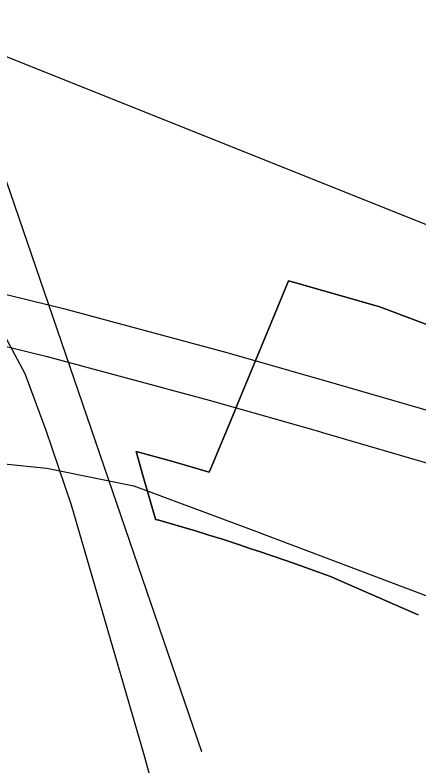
# Model space of a CAD drawing. Extents: x 0 to 34, y 0 to 22.
# Drawn here: x 2.3975 to 2.4928, y 19.1712 to 19.3484 of the extents above; entities that cross this region are included whole.
import ezdxf

# ---------------------------------------------------------------- set-up
doc = ezdxf.new("R2010")
doc.units = 0
for name, color, linetype in [('GM_X_City_Street', 7, 'Continuous'), ('GM_X_Corporation', 7, 'Continuous'), ('GM_X_Rail_Line', 7, 'Continuous'), ('GM_X_US_Route', 7, 'Continuous')]:
    doc.layers.add(name, color=color, linetype=linetype)

msp = doc.modelspace()

# ---------------------------------------------------------------- linework, layer by layer
at = {"layer": 'GM_X_City_Street'}
for points in [[(2.26708, 19.25171), (2.28206, 19.25125), (2.35363, 19.24618), (2.38554, 19.24327), (2.405, 19.24135), (2.41777, 19.23876)], [(2.41777, 19.23876), (2.42564, 19.23716), (2.45339, 19.22683), (2.4963, 19.21057), (2.55548, 19.18541), (2.6251, 19.15552), (2.66348, 19.1388), (2.69192, 19.12528), (2.70412, 19.11847), (2.71895, 19.10695), (2.73606, 19.08993), (2.75169, 19.06421), (2.75737, 19.05351), (2.76433, 19.04255), (2.78947, 19.01444), (2.80353, 19.00451), (2.82119, 18.99548), (2.83215, 18.99141)]]:
    msp.add_lwpolyline(points, dxfattribs=at)
at = {"layer": 'GM_X_Corporation'}
for points in [[(2.502, 19.27257), (2.48357, 19.2795), (2.48237, 19.27985), (2.46561, 19.28463), (2.46221, 19.28561), (2.45904, 19.27797), (2.45446, 19.26692), (2.44987, 19.25586), (2.4493, 19.25448), (2.44375, 19.2411), (2.44344, 19.24036), (2.43485, 19.24287), (2.42614, 19.24525), (2.42782, 19.23935), (2.43069, 19.22924), (2.4307, 19.2292), (2.43075, 19.22919), (2.43149, 19.22906), (2.43907, 19.22685), (2.43993, 19.22658), (2.44336, 19.22552), (2.44654, 19.22454), (2.45063, 19.22317), (2.45304, 19.22236), (2.45559, 19.22151), (2.46357, 19.21883), (2.46728, 19.21748), (2.47214, 19.21571), (2.47791, 19.21319), (2.49283, 19.20667)], [(2.49283, 19.20667), (2.47791, 19.21319), (2.47214, 19.21571), (2.46728, 19.21748), (2.46357, 19.21883), (2.45559, 19.22151), (2.45304, 19.22236), (2.45063, 19.22317), (2.44654, 19.22454), (2.44336, 19.22552), (2.43993, 19.22658), (2.43907, 19.22685), (2.43149, 19.22906), (2.43075, 19.22919), (2.43069, 19.22924), (2.42782, 19.23935), (2.42614, 19.24525), (2.43485, 19.24287), (2.44344, 19.24036), (2.44375, 19.2411), (2.4493, 19.25448), (2.44987, 19.25586), (2.45446, 19.26692), (2.45904, 19.27797), (2.46221, 19.28561), (2.46561, 19.28463), (2.48237, 19.27985), (2.48357, 19.2795), (2.502, 19.27257)]]:
    msp.add_lwpolyline(points, dxfattribs=at)
at = {"layer": 'GM_X_Rail_Line'}
for points in [[(2.44168, 19.17431), (2.39231, 19.31811), (2.38325, 19.34301)], [(2.38325, 19.34301), (2.39561, 19.33854), (2.67233, 19.22791), (2.84185, 19.16636), (3.33688, 18.97643), (3.48363, 18.91545), (3.83258, 18.78915)], [(2.38635, 19.28877), (2.3998, 19.26366), (2.40481, 19.25029), (2.4108, 19.23265), (2.42794, 19.17366), (2.44058, 19.12772), (2.4423, 19.11919), (2.44378, 19.11131), (2.44501, 19.10344), (2.44583, 19.09408), (2.44657, 19.0858), (2.44673, 19.0748), (2.44632, 19.06447), (2.44468, 19.04847), (2.44287, 19.03633), (2.43992, 19.02312), (2.43467, 19.00408), (2.41629, 18.94895), (2.371, 18.81211)]]:
    msp.add_lwpolyline(points, dxfattribs=at)
at = {"layer": 'GM_X_US_Route'}
for points in [[(1.91189, 19.40888), (1.92524, 19.40496), (1.94502, 19.39979), (1.99761, 19.38558), (2.03437, 19.37591), (2.04515, 19.37308), (2.10075, 19.3591), (2.16411, 19.3426), (2.22737, 19.32574), (2.28873, 19.30979), (2.33775, 19.29745), (2.37673, 19.28692), (2.40897, 19.27903), (2.44763, 19.26866), (2.47346, 19.26126), (2.50175, 19.25304), (2.53004, 19.24382), (2.55817, 19.23346), (2.58729, 19.22195), (2.62414, 19.20796), (2.68978, 19.18281), (2.70671, 19.17638)], [(2.36398, 19.278), (2.37253, 19.27569), (2.40477, 19.26779), (2.44343, 19.25743), (2.46926, 19.25003), (2.4702, 19.24975)], [(2.4702, 19.24975), (2.49755, 19.2418), (2.52584, 19.23259), (2.55397, 19.22223), (2.58309, 19.21071), (2.61994, 19.19673), (2.68558, 19.17158), (2.70251, 19.16515), (2.7897, 19.13093), (2.83428, 19.11399), (2.83697, 19.11296)]]:
    msp.add_lwpolyline(points, dxfattribs=at)

doc.saveas('drawing.dxf')
